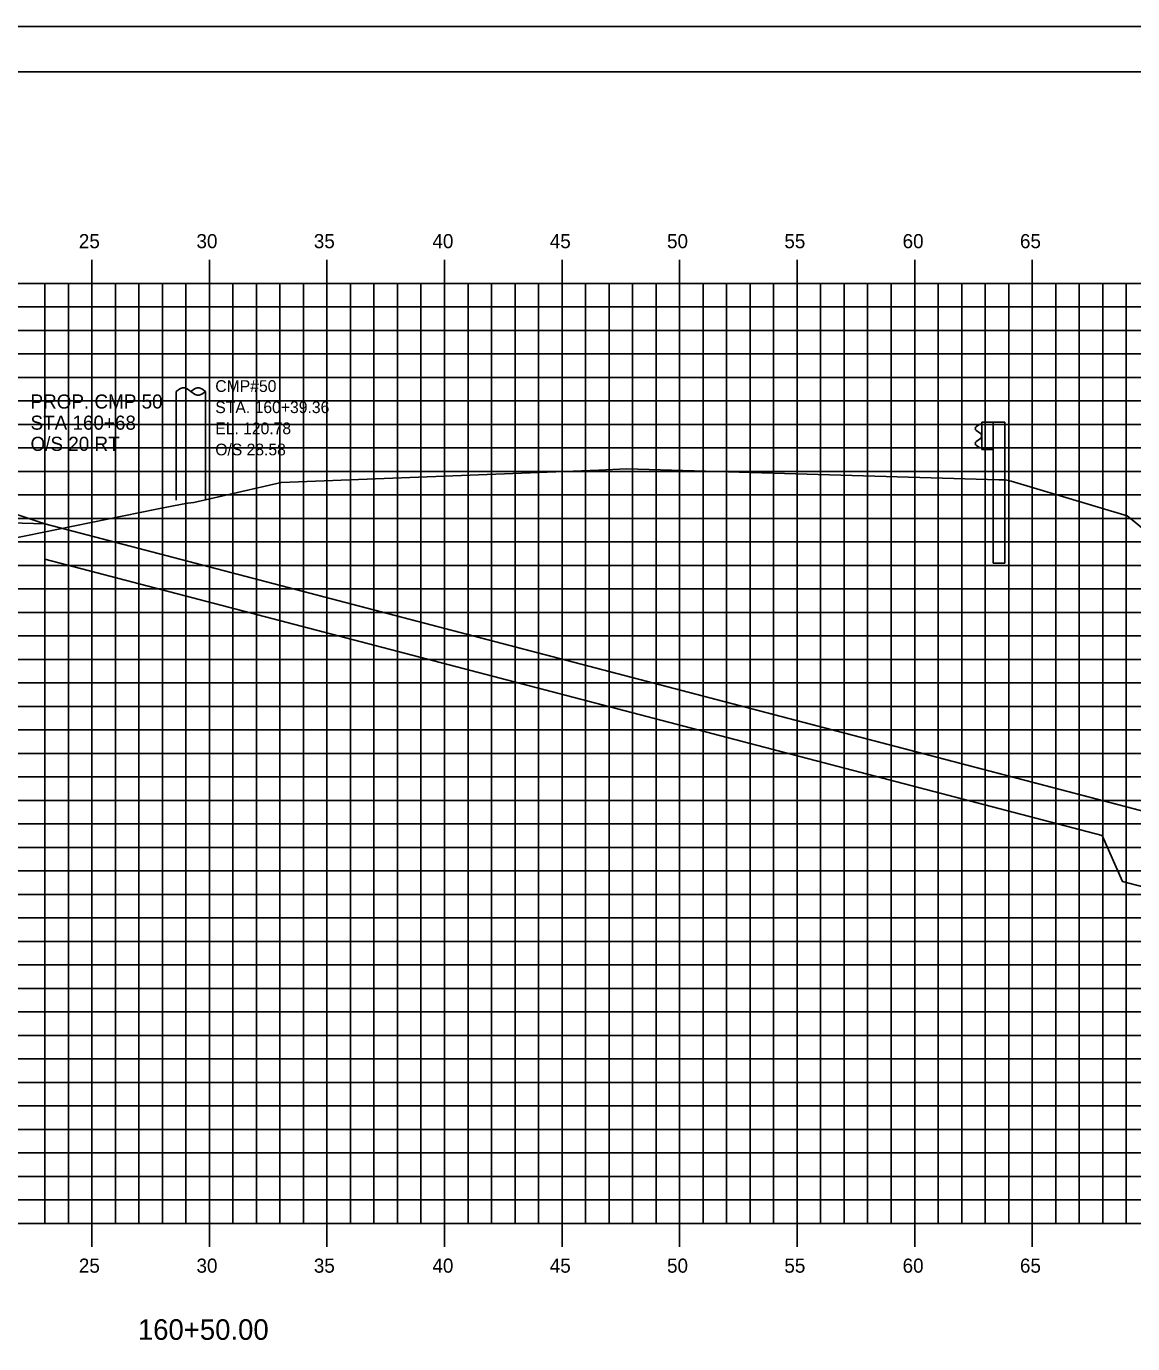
# Model space of a CAD drawing. Extents: x 850598 to 870284, y 366541 to 366651.
# Drawn here: x 853555.9 to 853603, y 366595.1 to 366651.2 of the extents above; entities that cross this region are included whole.
import ezdxf

# ---------------------------------------------------------------- set-up
doc = ezdxf.new("R2010")
doc.units = 0
for name, color, linetype in [('BORDER', 7, 'Continuous'), ('D_Drainage_RipRap', 7, 'Continuous'), ('D_Roadway_Centerline', 7, 'Continuous'), ('D_Roadway_SlopeLines', 7, 'Continuous'), ('D_Roadway_SubGrade', 7, 'Continuous'), ('D_Text_Monospaced', 7, 'Continuous'), ('H_V ANNOTATION', 7, 'Continuous'), ('MAJOR', 7, 'Continuous'), ('MINOR', 7, 'Continuous'), ('PLOT BOUNDARY', 7, 'Continuous'), ('S_Guardrail_Beam', 7, 'Continuous'), ('S_Roadway_Centerline', 7, 'Continuous'), ('S_Utilities_Pole_Joint', 7, 'Continuous')]:
    doc.layers.add(name, color=color, linetype=linetype)

msp = doc.modelspace()

# ---------------------------------------------------------------- linework, layer by layer
at = {"layer": 'BORDER'}
msp.add_line((853648.732, 366649.225), (853488.732, 366649.225), dxfattribs=at)
at = {"layer": 'D_Drainage_RipRap'}
msp.add_lwpolyline([(853601.705, 366618.225), (853614.774, 366614.806), (853624.636, 366612.225), (853621.636, 366609.225), (853618.636, 366609.225), (853615.636, 366611.356), (853602.567, 366614.775), (853601.705, 366616.725), (853556.732, 366628.492), (853556.732, 366629.992)], close=True, dxfattribs=at)
at = {"layer": 'D_Roadway_Centerline'}
msp.add_lwpolyline([(853499.809, 366625.805), (853508.732, 366628.779), (853512.534, 366630.047), (853518.732, 366632.112), (853522.732, 366632.352), (853533.732, 366632.682), (853544.732, 366632.352), (853548.732, 366632.112), (853550.732, 366631.992), (853556.732, 366629.992), (853601.705, 366618.225), (853614.774, 366614.806), (853624.636, 366612.225), (853628.636, 366612.225)], dxfattribs=at)
at = {"layer": 'D_Roadway_SlopeLines'}
msp.add_lwpolyline([(853556.732, 366629.992), (853624.636, 366612.225), (853624.636, 366612.225)], dxfattribs=at)
at = {"layer": 'D_Roadway_SubGrade'}
msp.add_lwpolyline([(853544.732, 366631.852), (853545.732, 366631.792), (853545.732, 366632.042), (853550.732, 366631.742), (853550.732, 366631.992), (853556.732, 366629.992), (853544.732, 366630.352)], close=True, dxfattribs=at)
at = {"layer": 'MAJOR'}
for p, q in [((853558.732, 366641.227), (853558.732, 366640.225)), ((853558.732, 366641.227), (853558.732, 366640.225)), ((853563.732, 366641.227), (853563.732, 366640.225)), ((853563.732, 366641.227), (853563.732, 366640.225)), ((853568.732, 366641.227), (853568.732, 366640.225)), ((853568.732, 366641.227), (853568.732, 366640.225)), ((853573.732, 366641.227), (853573.732, 366640.225)), ((853573.732, 366641.227), (853573.732, 366640.225)), ((853578.732, 366641.227), (853578.732, 366640.225)), ((853578.732, 366641.227), (853578.732, 366640.225)), ((853583.732, 366641.227), (853583.732, 366640.225)), ((853583.732, 366641.227), (853583.732, 366640.225)), ((853588.732, 366641.227), (853588.732, 366640.225)), ((853588.732, 366641.227), (853588.732, 366640.225)), ((853593.732, 366641.227), (853593.732, 366640.225)), ((853593.732, 366641.227), (853593.732, 366640.225)), ((853598.732, 366641.227), (853598.732, 366640.225)), ((853598.732, 366641.227), (853598.732, 366640.225)), ((853493.732, 366640.225), (853633.732, 366640.225)), ((853493.732, 366640.225), (853633.732, 366640.225)), ((853493.732, 366640.225), (853633.732, 366640.225)), ((853493.732, 366640.225), (853633.732, 366640.225)), ((853558.732, 366600.225), (853558.732, 366640.225)), ((853558.732, 366600.225), (853558.732, 366640.225)), ((853563.732, 366600.225), (853563.732, 366640.225)), ((853563.732, 366600.225), (853563.732, 366640.225)), ((853568.732, 366600.225), (853568.732, 366640.225)), ((853568.732, 366600.225), (853568.732, 366640.225)), ((853573.732, 366600.225), (853573.732, 366640.225)), ((853573.732, 366600.225), (853573.732, 366640.225)), ((853578.732, 366600.225), (853578.732, 366640.225)), ((853578.732, 366600.225), (853578.732, 366640.225)), ((853583.732, 366600.225), (853583.732, 366640.225)), ((853583.732, 366600.225), (853583.732, 366640.225)), ((853588.732, 366600.225), (853588.732, 366640.225)), ((853588.732, 366600.225), (853588.732, 366640.225)), ((853593.732, 366600.225), (853593.732, 366640.225)), ((853593.732, 366600.225), (853593.732, 366640.225)), ((853598.732, 366600.225), (853598.732, 366640.225)), ((853598.732, 366600.225), (853598.732, 366640.225)), ((853493.732, 366635.225), (853633.732, 366635.225)), ((853493.732, 366635.225), (853633.732, 366635.225)), ((853493.732, 366630.225), (853633.732, 366630.225)), ((853493.732, 366630.225), (853633.732, 366630.225)), ((853493.732, 366625.225), (853633.732, 366625.225)), ((853493.732, 366625.225), (853633.732, 366625.225)), ((853493.732, 366620.225), (853633.732, 366620.225)), ((853493.732, 366620.225), (853633.732, 366620.225)), ((853493.732, 366615.225), (853633.732, 366615.225)), ((853493.732, 366615.225), (853633.732, 366615.225)), ((853493.732, 366610.225), (853633.732, 366610.225)), ((853493.732, 366610.225), (853633.732, 366610.225)), ((853493.732, 366605.225), (853633.732, 366605.225)), ((853493.732, 366605.225), (853633.732, 366605.225)), ((853493.732, 366600.225), (853633.732, 366600.225)), ((853493.732, 366600.225), (853633.732, 366600.225)), ((853493.732, 366600.225), (853633.732, 366600.225)), ((853493.732, 366600.225), (853633.732, 366600.225)), ((853558.732, 366599.223), (853558.732, 366600.225)), ((853558.732, 366599.223), (853558.732, 366600.225)), ((853563.732, 366599.223), (853563.732, 366600.225)), ((853563.732, 366599.223), (853563.732, 366600.225)), ((853568.732, 366599.223), (853568.732, 366600.225)), ((853568.732, 366599.223), (853568.732, 366600.225)), ((853573.732, 366599.223), (853573.732, 366600.225)), ((853573.732, 366599.223), (853573.732, 366600.225)), ((853578.732, 366599.223), (853578.732, 366600.225)), ((853578.732, 366599.223), (853578.732, 366600.225)), ((853583.732, 366599.223), (853583.732, 366600.225)), ((853583.732, 366599.223), (853583.732, 366600.225)), ((853588.732, 366599.223), (853588.732, 366600.225)), ((853588.732, 366599.223), (853588.732, 366600.225)), ((853593.732, 366599.223), (853593.732, 366600.225)), ((853593.732, 366599.223), (853593.732, 366600.225)), ((853598.732, 366599.223), (853598.732, 366600.225)), ((853598.732, 366599.223), (853598.732, 366600.225))]:
    msp.add_line(p, q, dxfattribs=at)
at = {"layer": 'MINOR'}
for p, q in [((853556.732, 366600.225), (853556.732, 366640.225)), ((853556.732, 366600.225), (853556.732, 366640.225)), ((853557.732, 366600.225), (853557.732, 366640.225)), ((853557.732, 366600.225), (853557.732, 366640.225)), ((853559.732, 366600.225), (853559.732, 366640.225)), ((853559.732, 366600.225), (853559.732, 366640.225)), ((853560.732, 366600.225), (853560.732, 366640.225)), ((853560.732, 366600.225), (853560.732, 366640.225)), ((853561.732, 366600.225), (853561.732, 366640.225)), ((853561.732, 366600.225), (853561.732, 366640.225)), ((853562.732, 366600.225), (853562.732, 366640.225)), ((853562.732, 366600.225), (853562.732, 366640.225)), ((853564.732, 366600.225), (853564.732, 366640.225)), ((853564.732, 366600.225), (853564.732, 366640.225)), ((853565.732, 366600.225), (853565.732, 366640.225)), ((853565.732, 366600.225), (853565.732, 366640.225)), ((853566.732, 366600.225), (853566.732, 366640.225)), ((853566.732, 366600.225), (853566.732, 366640.225)), ((853567.732, 366600.225), (853567.732, 366640.225)), ((853567.732, 366600.225), (853567.732, 366640.225)), ((853569.732, 366600.225), (853569.732, 366640.225)), ((853569.732, 366600.225), (853569.732, 366640.225)), ((853570.732, 366600.225), (853570.732, 366640.225)), ((853570.732, 366600.225), (853570.732, 366640.225)), ((853571.732, 366600.225), (853571.732, 366640.225)), ((853571.732, 366600.225), (853571.732, 366640.225)), ((853572.732, 366600.225), (853572.732, 366640.225)), ((853572.732, 366600.225), (853572.732, 366640.225)), ((853574.732, 366600.225), (853574.732, 366640.225)), ((853574.732, 366600.225), (853574.732, 366640.225)), ((853575.732, 366600.225), (853575.732, 366640.225)), ((853575.732, 366600.225), (853575.732, 366640.225)), ((853576.732, 366600.225), (853576.732, 366640.225)), ((853576.732, 366600.225), (853576.732, 366640.225)), ((853577.732, 366600.225), (853577.732, 366640.225)), ((853577.732, 366600.225), (853577.732, 366640.225)), ((853579.732, 366600.225), (853579.732, 366640.225)), ((853579.732, 366600.225), (853579.732, 366640.225)), ((853580.732, 366600.225), (853580.732, 366640.225)), ((853580.732, 366600.225), (853580.732, 366640.225)), ((853581.732, 366600.225), (853581.732, 366640.225)), ((853581.732, 366600.225), (853581.732, 366640.225)), ((853582.732, 366600.225), (853582.732, 366640.225)), ((853582.732, 366600.225), (853582.732, 366640.225)), ((853584.732, 366600.225), (853584.732, 366640.225)), ((853584.732, 366600.225), (853584.732, 366640.225)), ((853585.732, 366600.225), (853585.732, 366640.225)), ((853585.732, 366600.225), (853585.732, 366640.225)), ((853586.732, 366600.225), (853586.732, 366640.225)), ((853586.732, 366600.225), (853586.732, 366640.225)), ((853587.732, 366600.225), (853587.732, 366640.225)), ((853587.732, 366600.225), (853587.732, 366640.225)), ((853589.732, 366600.225), (853589.732, 366640.225)), ((853589.732, 366600.225), (853589.732, 366640.225)), ((853590.732, 366600.225), (853590.732, 366640.225)), ((853590.732, 366600.225), (853590.732, 366640.225)), ((853591.732, 366600.225), (853591.732, 366640.225)), ((853591.732, 366600.225), (853591.732, 366640.225)), ((853592.732, 366600.225), (853592.732, 366640.225)), ((853592.732, 366600.225), (853592.732, 366640.225)), ((853594.732, 366600.225), (853594.732, 366640.225)), ((853594.732, 366600.225), (853594.732, 366640.225)), ((853595.732, 366600.225), (853595.732, 366640.225)), ((853595.732, 366600.225), (853595.732, 366640.225)), ((853596.732, 366600.225), (853596.732, 366640.225)), ((853596.732, 366600.225), (853596.732, 366640.225)), ((853597.732, 366600.225), (853597.732, 366640.225)), ((853597.732, 366600.225), (853597.732, 366640.225)), ((853599.732, 366600.225), (853599.732, 366640.225)), ((853599.732, 366600.225), (853599.732, 366640.225)), ((853600.732, 366600.225), (853600.732, 366640.225)), ((853600.732, 366600.225), (853600.732, 366640.225)), ((853601.732, 366600.225), (853601.732, 366640.225)), ((853601.732, 366600.225), (853601.732, 366640.225)), ((853602.732, 366600.225), (853602.732, 366640.225)), ((853602.732, 366600.225), (853602.732, 366640.225)), ((853493.732, 366639.225), (853633.732, 366639.225)), ((853493.732, 366639.225), (853633.732, 366639.225)), ((853493.732, 366638.225), (853633.732, 366638.225)), ((853493.732, 366638.225), (853633.732, 366638.225)), ((853493.732, 366637.225), (853633.732, 366637.225)), ((853493.732, 366637.225), (853633.732, 366637.225)), ((853493.732, 366636.225), (853633.732, 366636.225)), ((853493.732, 366636.225), (853633.732, 366636.225)), ((853493.732, 366634.225), (853633.732, 366634.225)), ((853493.732, 366634.225), (853633.732, 366634.225)), ((853493.732, 366633.225), (853633.732, 366633.225)), ((853493.732, 366633.225), (853633.732, 366633.225)), ((853493.732, 366632.225), (853633.732, 366632.225)), ((853493.732, 366632.225), (853633.732, 366632.225)), ((853493.732, 366631.225), (853633.732, 366631.225)), ((853493.732, 366631.225), (853633.732, 366631.225)), ((853493.732, 366629.225), (853633.732, 366629.225)), ((853493.732, 366629.225), (853633.732, 366629.225)), ((853493.732, 366628.225), (853633.732, 366628.225)), ((853493.732, 366628.225), (853633.732, 366628.225)), ((853493.732, 366627.225), (853633.732, 366627.225)), ((853493.732, 366627.225), (853633.732, 366627.225)), ((853493.732, 366626.225), (853633.732, 366626.225)), ((853493.732, 366626.225), (853633.732, 366626.225)), ((853493.732, 366624.225), (853633.732, 366624.225)), ((853493.732, 366624.225), (853633.732, 366624.225)), ((853493.732, 366623.225), (853633.732, 366623.225)), ((853493.732, 366623.225), (853633.732, 366623.225)), ((853493.732, 366622.225), (853633.732, 366622.225)), ((853493.732, 366622.225), (853633.732, 366622.225)), ((853493.732, 366621.225), (853633.732, 366621.225)), ((853493.732, 366621.225), (853633.732, 366621.225)), ((853493.732, 366619.225), (853633.732, 366619.225)), ((853493.732, 366619.225), (853633.732, 366619.225)), ((853493.732, 366618.225), (853633.732, 366618.225)), ((853493.732, 366618.225), (853633.732, 366618.225)), ((853493.732, 366617.225), (853633.732, 366617.225)), ((853493.732, 366617.225), (853633.732, 366617.225)), ((853493.732, 366616.225), (853633.732, 366616.225)), ((853493.732, 366616.225), (853633.732, 366616.225)), ((853493.732, 366614.225), (853633.732, 366614.225)), ((853493.732, 366614.225), (853633.732, 366614.225)), ((853493.732, 366613.225), (853633.732, 366613.225)), ((853493.732, 366613.225), (853633.732, 366613.225)), ((853493.732, 366612.225), (853633.732, 366612.225)), ((853493.732, 366612.225), (853633.732, 366612.225)), ((853493.732, 366611.225), (853633.732, 366611.225)), ((853493.732, 366611.225), (853633.732, 366611.225)), ((853493.732, 366609.225), (853633.732, 366609.225)), ((853493.732, 366609.225), (853633.732, 366609.225)), ((853493.732, 366608.225), (853633.732, 366608.225)), ((853493.732, 366608.225), (853633.732, 366608.225)), ((853493.732, 366607.225), (853633.732, 366607.225)), ((853493.732, 366607.225), (853633.732, 366607.225)), ((853493.732, 366606.225), (853633.732, 366606.225)), ((853493.732, 366606.225), (853633.732, 366606.225)), ((853493.732, 366604.225), (853633.732, 366604.225)), ((853493.732, 366604.225), (853633.732, 366604.225)), ((853493.732, 366603.225), (853633.732, 366603.225)), ((853493.732, 366603.225), (853633.732, 366603.225)), ((853493.732, 366602.225), (853633.732, 366602.225)), ((853493.732, 366602.225), (853633.732, 366602.225)), ((853493.732, 366601.225), (853633.732, 366601.225)), ((853493.732, 366601.225), (853633.732, 366601.225))]:
    msp.add_line(p, q, dxfattribs=at)
at = {"layer": 'PLOT BOUNDARY'}
msp.add_lwpolyline([(853480.639, 366541.166), (853650.639, 366541.166), (853650.639, 366651.166), (853480.639, 366651.166)], close=True, dxfattribs=at)
at = {"layer": 'S_Guardrail_Beam'}
for p, q in [((853596.484, 366634.224), (853596.34, 366634.124)), ((853596.34, 366633.981), (853596.536, 366633.845)), ((853596.583, 366634.246), (853596.5, 366634.231)), ((853596.583, 366634.318), (853597.072, 366634.318)), ((853596.583, 366633.152), (853596.583, 366634.318)), ((853597.072, 366634.318), (853597.564, 366634.318)), ((853597.072, 366634.318), (853597.072, 366633.152)), ((853597.564, 366634.318), (853597.564, 366628.318)), ((853596.536, 366633.625), (853596.34, 366633.489)), ((853596.34, 366633.346), (853596.484, 366633.246)), ((853596.569, 366633.781), (853596.569, 366633.69)), ((853596.5, 366633.239), (853596.583, 366633.225)), ((853597.072, 366633.152), (853596.583, 366633.152)), ((853597.072, 366628.318), (853597.072, 366633.152)), ((853597.072, 366628.318), (853597.564, 366628.318))]:
    msp.add_line(p, q, dxfattribs=at)
for centre, major_axis, start_param, end_param in [((853596.391, 366634.053), (-0.0877, 0), 5.323254, 7.243116), ((853596.508, 366634.19), (-0.0417, 0), 4.886922, 5.323254), ((853596.391, 366633.418), (-0.0877, 0), 5.323254, 7.243116), ((853596.49, 366633.781), (0.0789, 0), 0, 0.959931), ((853596.49, 366633.69), (0.0789, 0), 5.323254, 6.283185), ((853596.508, 366633.28), (-0.0417, 0), 0.959931, 1.396263)]:
    msp.add_ellipse(centre, major_axis=major_axis, ratio=0.995501, start_param=start_param, end_param=end_param, dxfattribs=at)
at = {"layer": 'S_Roadway_Centerline'}
msp.add_lwpolyline([(853493.732, 366625.828), (853497.66, 366625.806), (853516.607, 366625.8), (853521.899, 366626.157), (853553.135, 366628.91), (853561.481, 366630.615), (853562.57, 366630.826), (853562.813, 366630.879), (853563.066, 366630.909), (853566.785, 366631.748), (853580.294, 366632.284), (853581.47, 366632.334), (853597.307, 366631.874), (853597.597, 366631.865), (853597.833, 366631.817), (853601.399, 366630.747), (853602.766, 366630.333), (853603.138, 366630.032), (853619.614, 366616.324), (853625.988, 366613.442), (853633.732, 366609.884)], dxfattribs=at)
at = {"layer": 'S_Utilities_Pole_Joint'}
for p, q in [((853562.315, 366631.007), (853562.312, 366635.627)), ((853562.315, 366635.627), (853562.471, 366635.737)), ((853562.783, 366635.737), (853562.94, 366635.627)), ((853563.096, 366635.737), (853562.94, 366635.627)), ((853562.94, 366635.627), (853563.096, 366635.516)), ((853563.565, 366635.627), (853563.409, 366635.737)), ((853563.409, 366635.516), (853563.565, 366635.627)), ((853563.565, 366631.007), (853563.562, 366635.627))]:
    msp.add_line(p, q, dxfattribs=at)
for centre, start, end in [((853562.627, 366635.516), 90, 125.2644), ((853562.627, 366635.516), 54.7356, 90), ((853563.252, 366635.516), 90, 125.2644), ((853563.252, 366635.516), 54.7356, 90), ((853563.252, 366635.737), 234.7356, 270), ((853563.252, 366635.737), 270, 305.2644)]:
    msp.add_arc(centre, 0.271, start, end, dxfattribs=at)

# ---------------------------------------------------------------- texts
at = {"layer": 'D_Text_Monospaced'}
for s, height, p in [('CMP#50 ', 0.5, (853563.982, 366635.607)), ('STA. 160+39.36', 0.49998, (853563.982, 366634.707)), ('EL. 120.78', 0.498, (853563.983, 366633.809)), ('O/S 28.58', 0.498, (853563.983, 366632.909))]:
    msp.add_text(s, height=height, dxfattribs=at).set_placement(p)
at = {"layer": 'H_V ANNOTATION'}
for s, height, p in [('25', 0.6, (853558.178, 366641.725)), ('30', 0.6, (853563.181, 366641.725)), ('35', 0.6, (853568.173, 366641.725)), ('40', 0.6, (853573.218, 366641.725)), ('45', 0.6, (853578.21, 366641.725)), ('50', 0.6, (853583.197, 366641.725)), ('55', 0.6, (853588.189, 366641.725)), ('60', 0.6, (853593.218, 366641.725)), ('65', 0.6, (853598.21, 366641.725)), ('25', 0.6, (853558.178, 366598.125)), ('30', 0.6, (853563.181, 366598.125)), ('35', 0.6, (853568.173, 366598.125)), ('40', 0.6, (853573.218, 366598.125)), ('45', 0.6, (853578.21, 366598.125)), ('50', 0.6, (853583.197, 366598.125)), ('55', 0.6, (853588.189, 366598.125)), ('60', 0.6, (853593.218, 366598.125)), ('65', 0.6, (853598.21, 366598.125)), ('160+50.00', 0.875, (853560.689, 366595.268))]:
    msp.add_text(s, height=height, dxfattribs=at).set_placement(p)
at = {"layer": 'S_Roadway_Centerline'}
for s, p in [('C', (853581.465, 366632.334)), ('L', (853581.47, 366632.327))]:
    msp.add_text(s, height=0.0146, dxfattribs=at).set_placement(p)
at = {"layer": 'S_Utilities_Pole_Joint'}
for s, p in [('PROP. CMP 50', (853556.122, 366634.9)), ('STA 160+68', (853556.122, 366634)), ('O/S 20 RT', (853556.122, 366633.1))]:
    msp.add_text(s, height=0.6, dxfattribs=at).set_placement(p)

doc.saveas('drawing.dxf')
